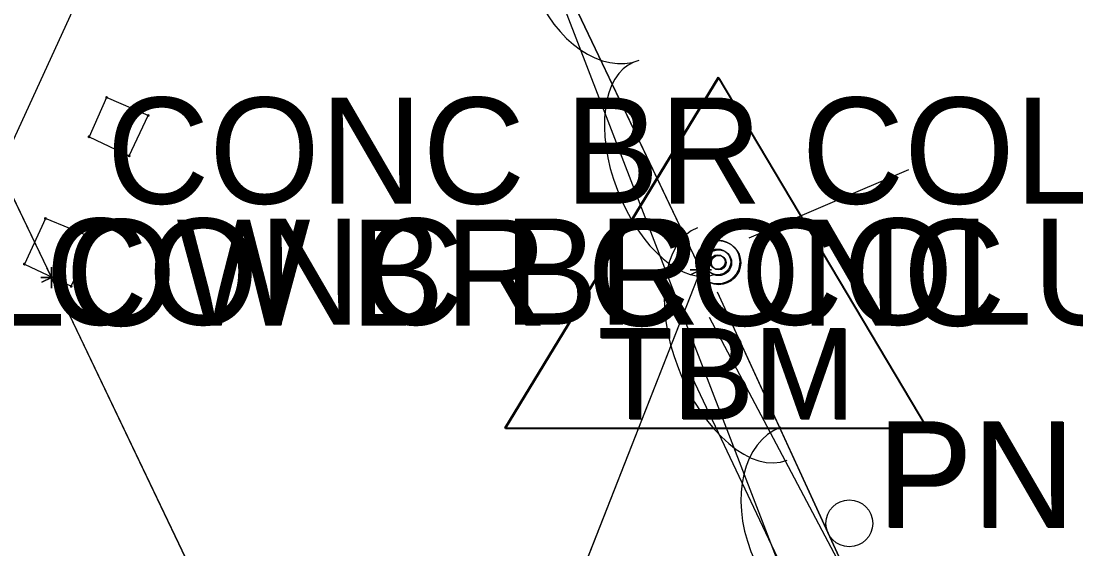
# Model space of a CAD drawing. Extents: x 954793 to 988390, y 1867850 to 1924428.
# Drawn here: x 955122.41 to 955172.03, y 1923825.17 to 1923850.02 of the extents above; entities that cross this region are included whole.
import ezdxf

# ---------------------------------------------------------------- set-up
doc = ezdxf.new("R2010")
doc.units = 0
for name, color, linetype in [('S_BRIDGE', 7, 'Continuous'), ('S_EDGE_PAVEMENT', 7, 'Continuous'), ('S_GUARDRAIL', 7, 'Continuous'), ('S_MISC_STRUCTURES', 7, 'Continuous'), ('S_MISC_STRUCTURES_ANNOT', 7, 'Continuous'), ('S_MSC_PT_SYM', 7, 'Continuous'), ('S_PRIMARY_CTL', 7, 'Continuous'), ('S_PRIMARY_CTL_ANNOT', 7, 'Continuous'), ('S_SHOULDER', 7, 'Continuous'), ('S_STR_PT_SYM', 7, 'Continuous'), ('S_STREAM', 7, 'Continuous'), ('S_SURVEY_TEXT_ANNOT', 7, 'Continuous'), ('S_TREE', 7, 'Continuous'), ('S_WALL', 7, 'Continuous')]:
    doc.layers.add(name, color=color, linetype=linetype)

msp = doc.modelspace()

# ---------------------------------------------------------------- linework, layer by layer
at = {"layer": 'S_BRIDGE'}
for p, q in [((955154.386, 1923838.306), (955139.184, 1923870.239)), ((955108.64, 1923869.646), (955123.83, 1923837.942)), ((955123.83, 1923837.942), (955140.04, 1923804.036)), ((955147.194, 1923819.986), (955154.386, 1923838.306))]:
    msp.add_line(p, q, dxfattribs=at)
msp.add_lwpolyline([(955140.04, 1923804.036), (955147.194, 1923819.986), (955154.386, 1923838.306), (955139.184, 1923870.239), (955124.218, 1923901.751), (955107.649, 1923936.366), (955100.025, 1923919.411), (955092.755, 1923902.862), (955108.64, 1923869.646), (955123.83, 1923837.942), (955140.04, 1923804.036)], dxfattribs=at)
msp.add_lwpolyline([(955140.04, 1923804.036), (955147.194, 1923819.986), (955154.386, 1923838.306), (955139.184, 1923870.239), (955124.218, 1923901.751), (955107.649, 1923936.366), (955100.025, 1923919.411), (955092.755, 1923902.862), (955108.64, 1923869.646), (955123.83, 1923837.942), (955140.04, 1923804.036)], dxfattribs=at)
at = {"layer": 'S_EDGE_PAVEMENT'}
msp.add_lwpolyline([(955313.601, 1923514.384), (955310.77, 1923518.914), (955299.725, 1923538.097), (955288.681, 1923557.281), (955282.683, 1923568.547), (955276.685, 1923579.813), (955270.687, 1923591.078), (955264.689, 1923602.344), (955258.987, 1923613.659), (955253.285, 1923624.974), (955244.604, 1923642.88), (955235.924, 1923660.786), (955226.958, 1923679.548), (955217.992, 1923698.311), (955209.036, 1923717.204), (955200.08, 1923736.097), (955191.15, 1923754.913), (955182.22, 1923773.728), (955174.071, 1923790.849), (955165.923, 1923807.969), (955159.802, 1923820.922), (955153.681, 1923833.876)], dxfattribs=at)
at = {"layer": 'S_GUARDRAIL'}
for points in [[(955155.156, 1923837.276), (955160.369, 1923825.914)], [(955155.156, 1923837.276), (955162.73, 1923820.765), (955170.943, 1923805.084), (955181.834, 1923784.471), (955189.416, 1923770.352)], [(955160.369, 1923825.914), (955162.73, 1923820.765), (955170.943, 1923805.084), (955171.707, 1923803.637)]]:
    msp.add_lwpolyline(points, dxfattribs=at)
msp.add_circle((955161.369, 1923826.372), 1.1, dxfattribs=at)
at = {"layer": 'S_MISC_STRUCTURES'}
for p, q in [((955126.432, 1923846.423), (955125.602, 1923844.578)), ((955128.383, 1923845.577), (955126.432, 1923846.423)), ((955127.491, 1923843.675), (955128.383, 1923845.577)), ((955125.602, 1923844.578), (955127.491, 1923843.675)), ((955123.549, 1923840.725), (955122.56, 1923838.582)), ((955125.839, 1923839.79), (955123.549, 1923840.725)), ((955124.76, 1923837.535), (955125.839, 1923839.79)), ((955122.56, 1923838.582), (955124.76, 1923837.535))]:
    msp.add_line(p, q, dxfattribs=at)
for points in [[(955126.432, 1923846.423), (955125.602, 1923844.578), (955127.491, 1923843.675), (955128.383, 1923845.577), (955126.432, 1923846.423)], [(955126.432, 1923846.423), (955125.602, 1923844.578), (955127.491, 1923843.675), (955128.383, 1923845.577), (955126.432, 1923846.423)], [(955123.549, 1923840.725), (955122.56, 1923838.582), (955124.76, 1923837.535), (955125.839, 1923839.79), (955123.549, 1923840.725)], [(955123.549, 1923840.725), (955122.56, 1923838.582), (955124.76, 1923837.535), (955125.839, 1923839.79), (955123.549, 1923840.725)]]:
    msp.add_lwpolyline(points, dxfattribs=at)
at = {"layer": 'S_MSC_PT_SYM'}
for points in [[(955126.432, 1923846.423), (955126.432, 1923846.473), (955126.432, 1923846.423), (955126.382, 1923846.423), (955126.432, 1923846.423), (955126.432, 1923846.373), (955126.432, 1923846.423), (955126.482, 1923846.423)], [(955126.432, 1923846.423), (955126.432, 1923846.473), (955126.432, 1923846.423), (955126.382, 1923846.423), (955126.432, 1923846.423), (955126.432, 1923846.373), (955126.432, 1923846.423), (955126.482, 1923846.423)], [(955126.432, 1923846.423), (955126.412, 1923846.377), (955126.432, 1923846.423), (955126.478, 1923846.403), (955126.432, 1923846.423), (955126.452, 1923846.469), (955126.432, 1923846.423), (955126.386, 1923846.443)], [(955126.432, 1923846.423), (955126.412, 1923846.377), (955126.432, 1923846.423), (955126.478, 1923846.403), (955126.432, 1923846.423), (955126.452, 1923846.469), (955126.432, 1923846.423), (955126.386, 1923846.443)], [(955126.432, 1923846.423), (955126.478, 1923846.402), (955126.432, 1923846.423), (955126.453, 1923846.468), (955126.432, 1923846.423), (955126.387, 1923846.443), (955126.432, 1923846.423), (955126.412, 1923846.377)], [(955126.432, 1923846.423), (955126.478, 1923846.402), (955126.432, 1923846.423), (955126.453, 1923846.468), (955126.432, 1923846.423), (955126.387, 1923846.443), (955126.432, 1923846.423), (955126.412, 1923846.377)], [(955128.383, 1923845.577), (955128.383, 1923845.627), (955128.383, 1923845.577), (955128.333, 1923845.577), (955128.383, 1923845.577), (955128.383, 1923845.527), (955128.383, 1923845.577), (955128.433, 1923845.577)], [(955128.383, 1923845.577), (955128.383, 1923845.627), (955128.383, 1923845.577), (955128.333, 1923845.577), (955128.383, 1923845.577), (955128.383, 1923845.527), (955128.383, 1923845.577), (955128.433, 1923845.577)], [(955128.383, 1923845.577), (955128.364, 1923845.531), (955128.383, 1923845.577), (955128.429, 1923845.557), (955128.383, 1923845.577), (955128.403, 1923845.622), (955128.383, 1923845.577), (955128.338, 1923845.596)], [(955128.383, 1923845.577), (955128.364, 1923845.531), (955128.383, 1923845.577), (955128.429, 1923845.557), (955128.383, 1923845.577), (955128.403, 1923845.622), (955128.383, 1923845.577), (955128.338, 1923845.596)], [(955125.602, 1923844.578), (955125.602, 1923844.628), (955125.602, 1923844.578), (955125.552, 1923844.578), (955125.602, 1923844.578), (955125.602, 1923844.528), (955125.602, 1923844.578), (955125.652, 1923844.578)], [(955125.602, 1923844.578), (955125.602, 1923844.628), (955125.602, 1923844.578), (955125.552, 1923844.578), (955125.602, 1923844.578), (955125.602, 1923844.528), (955125.602, 1923844.578), (955125.652, 1923844.578)], [(955125.602, 1923844.578), (955125.624, 1923844.623), (955125.602, 1923844.578), (955125.557, 1923844.599), (955125.602, 1923844.578), (955125.581, 1923844.532), (955125.602, 1923844.578), (955125.647, 1923844.556)], [(955125.602, 1923844.578), (955125.624, 1923844.623), (955125.602, 1923844.578), (955125.557, 1923844.599), (955125.602, 1923844.578), (955125.581, 1923844.532), (955125.602, 1923844.578), (955125.647, 1923844.556)], [(955127.491, 1923843.675), (955127.491, 1923843.725), (955127.491, 1923843.675), (955127.441, 1923843.675), (955127.491, 1923843.675), (955127.491, 1923843.625), (955127.491, 1923843.675), (955127.541, 1923843.675)], [(955127.491, 1923843.675), (955127.491, 1923843.725), (955127.491, 1923843.675), (955127.441, 1923843.675), (955127.491, 1923843.675), (955127.491, 1923843.625), (955127.491, 1923843.675), (955127.541, 1923843.675)], [(955127.491, 1923843.675), (955127.446, 1923843.696), (955127.491, 1923843.675), (955127.47, 1923843.629), (955127.491, 1923843.675), (955127.537, 1923843.653), (955127.491, 1923843.675), (955127.513, 1923843.72)], [(955127.491, 1923843.675), (955127.446, 1923843.696), (955127.491, 1923843.675), (955127.47, 1923843.629), (955127.491, 1923843.675), (955127.537, 1923843.653), (955127.491, 1923843.675), (955127.513, 1923843.72)], [(955123.549, 1923840.725), (955123.549, 1923840.775), (955123.549, 1923840.725), (955123.499, 1923840.725), (955123.549, 1923840.725), (955123.549, 1923840.675), (955123.549, 1923840.725), (955123.599, 1923840.725)], [(955123.549, 1923840.725), (955123.549, 1923840.775), (955123.549, 1923840.725), (955123.499, 1923840.725), (955123.549, 1923840.725), (955123.549, 1923840.675), (955123.549, 1923840.725), (955123.599, 1923840.725)], [(955123.549, 1923840.725), (955123.53, 1923840.679), (955123.549, 1923840.725), (955123.595, 1923840.706), (955123.549, 1923840.725), (955123.568, 1923840.772), (955123.549, 1923840.725), (955123.503, 1923840.744)], [(955123.549, 1923840.725), (955123.53, 1923840.679), (955123.549, 1923840.725), (955123.595, 1923840.706), (955123.549, 1923840.725), (955123.568, 1923840.772), (955123.549, 1923840.725), (955123.503, 1923840.744)], [(955123.549, 1923840.725), (955123.594, 1923840.704), (955123.549, 1923840.725), (955123.57, 1923840.771), (955123.549, 1923840.725), (955123.504, 1923840.746), (955123.549, 1923840.725), (955123.528, 1923840.68)], [(955123.549, 1923840.725), (955123.594, 1923840.704), (955123.549, 1923840.725), (955123.57, 1923840.771), (955123.549, 1923840.725), (955123.504, 1923840.746), (955123.549, 1923840.725), (955123.528, 1923840.68)], [(955125.839, 1923839.79), (955125.839, 1923839.84), (955125.839, 1923839.79), (955125.789, 1923839.79), (955125.839, 1923839.79), (955125.839, 1923839.74), (955125.839, 1923839.79), (955125.889, 1923839.79)], [(955125.839, 1923839.79), (955125.839, 1923839.84), (955125.839, 1923839.79), (955125.789, 1923839.79), (955125.839, 1923839.79), (955125.839, 1923839.74), (955125.839, 1923839.79), (955125.889, 1923839.79)], [(955125.839, 1923839.79), (955125.82, 1923839.744), (955125.839, 1923839.79), (955125.885, 1923839.771), (955125.839, 1923839.79), (955125.858, 1923839.836), (955125.839, 1923839.79), (955125.793, 1923839.809)], [(955125.839, 1923839.79), (955125.82, 1923839.744), (955125.839, 1923839.79), (955125.885, 1923839.771), (955125.839, 1923839.79), (955125.858, 1923839.836), (955125.839, 1923839.79), (955125.793, 1923839.809)], [(955122.56, 1923838.582), (955122.56, 1923838.632), (955122.56, 1923838.582), (955122.51, 1923838.582), (955122.56, 1923838.582), (955122.56, 1923838.532), (955122.56, 1923838.582), (955122.61, 1923838.582)], [(955122.56, 1923838.582), (955122.56, 1923838.632), (955122.56, 1923838.582), (955122.51, 1923838.582), (955122.56, 1923838.582), (955122.56, 1923838.532), (955122.56, 1923838.582), (955122.61, 1923838.582)], [(955122.56, 1923838.582), (955122.581, 1923838.627), (955122.56, 1923838.582), (955122.515, 1923838.604), (955122.56, 1923838.582), (955122.539, 1923838.537), (955122.56, 1923838.582), (955122.605, 1923838.561)], [(955122.56, 1923838.582), (955122.581, 1923838.627), (955122.56, 1923838.582), (955122.515, 1923838.604), (955122.56, 1923838.582), (955122.539, 1923838.537), (955122.56, 1923838.582), (955122.605, 1923838.561)], [(955124.76, 1923837.535), (955124.76, 1923837.585), (955124.76, 1923837.535), (955124.71, 1923837.535), (955124.76, 1923837.535), (955124.76, 1923837.485), (955124.76, 1923837.535), (955124.81, 1923837.535)], [(955124.76, 1923837.535), (955124.76, 1923837.585), (955124.76, 1923837.535), (955124.71, 1923837.535), (955124.76, 1923837.535), (955124.76, 1923837.485), (955124.76, 1923837.535), (955124.81, 1923837.535)], [(955124.76, 1923837.535), (955124.715, 1923837.557), (955124.76, 1923837.535), (955124.739, 1923837.49), (955124.76, 1923837.535), (955124.805, 1923837.513), (955124.76, 1923837.535), (955124.782, 1923837.58)], [(955124.76, 1923837.535), (955124.715, 1923837.557), (955124.76, 1923837.535), (955124.739, 1923837.49), (955124.76, 1923837.535), (955124.805, 1923837.513), (955124.76, 1923837.535), (955124.782, 1923837.58)]]:
    msp.add_lwpolyline(points, close=True, dxfattribs=at)
for points in [[(955126.432, 1923846.423), (955126.432, 1923846.473), (955126.432, 1923846.423), (955126.382, 1923846.423), (955126.432, 1923846.423), (955126.432, 1923846.373), (955126.432, 1923846.423), (955126.482, 1923846.423)], [(955128.383, 1923845.577), (955128.383, 1923845.627), (955128.383, 1923845.577), (955128.333, 1923845.577), (955128.383, 1923845.577), (955128.383, 1923845.527), (955128.383, 1923845.577), (955128.433, 1923845.577)], [(955125.602, 1923844.578), (955125.602, 1923844.628), (955125.602, 1923844.578), (955125.552, 1923844.578), (955125.602, 1923844.578), (955125.602, 1923844.528), (955125.602, 1923844.578), (955125.652, 1923844.578)], [(955127.491, 1923843.675), (955127.491, 1923843.725), (955127.491, 1923843.675), (955127.441, 1923843.675), (955127.491, 1923843.675), (955127.491, 1923843.625), (955127.491, 1923843.675), (955127.541, 1923843.675)], [(955123.549, 1923840.725), (955123.549, 1923840.775), (955123.549, 1923840.725), (955123.499, 1923840.725), (955123.549, 1923840.725), (955123.549, 1923840.675), (955123.549, 1923840.725), (955123.599, 1923840.725)], [(955125.839, 1923839.79), (955125.839, 1923839.84), (955125.839, 1923839.79), (955125.789, 1923839.79), (955125.839, 1923839.79), (955125.839, 1923839.74), (955125.839, 1923839.79), (955125.889, 1923839.79)], [(955122.56, 1923838.582), (955122.56, 1923838.632), (955122.56, 1923838.582), (955122.51, 1923838.582), (955122.56, 1923838.582), (955122.56, 1923838.532), (955122.56, 1923838.582), (955122.61, 1923838.582)], [(955124.76, 1923837.535), (955124.76, 1923837.585), (955124.76, 1923837.535), (955124.71, 1923837.535), (955124.76, 1923837.535), (955124.76, 1923837.485), (955124.76, 1923837.535), (955124.81, 1923837.535)]]:
    msp.add_lwpolyline(points, dxfattribs=at)
at = {"layer": 'S_PRIMARY_CTL'}
for p, q in [((955155.178, 1923847.381), (955145.145, 1923830.867)), ((955155.224, 1923847.347), (955145.191, 1923830.834)), ((955155.178, 1923847.381), (955165.003, 1923830.867)), ((955155.224, 1923847.347), (955165.049, 1923830.834)), ((955145.145, 1923830.867), (955165.003, 1923830.867)), ((955145.191, 1923830.834), (955165.049, 1923830.834))]:
    msp.add_line(p, q, dxfattribs=at)
for centre, radius in [((955155.178, 1923838.68), 1.037), ((955155.224, 1923838.647), 1.037), ((955155.178, 1923838.68), 0.609), ((955155.224, 1923838.647), 0.609), ((955155.178, 1923838.68), 0.344), ((955155.224, 1923838.647), 0.344)]:
    msp.add_circle(centre, radius, dxfattribs=at)
at = {"layer": 'S_SHOULDER'}
msp.add_lwpolyline([(955267.881, 1923604.066), (955262.45, 1923615.219), (955256.929, 1923626.555), (955248.184, 1923644.397), (955239.44, 1923662.24), (955230.388, 1923681.008), (955221.335, 1923699.776), (955212.353, 1923718.772), (955203.371, 1923737.769), (955196.205, 1923753.826), (955189.038, 1923769.883), (955186.361, 1923775.596), (955177.582, 1923792.566), (955168.803, 1923809.536), (955161.793, 1923822.797), (955154.784, 1923836.059)], dxfattribs=at)
at = {"layer": 'S_STR_PT_SYM'}
for points in [[(955123.83, 1923837.942), (955123.83, 1923838.442), (955123.83, 1923837.942), (955123.33, 1923837.942), (955123.83, 1923837.942), (955123.83, 1923837.442), (955123.83, 1923837.942), (955124.33, 1923837.942)], [(955123.83, 1923837.942), (955123.83, 1923838.442), (955123.83, 1923837.942), (955123.33, 1923837.942), (955123.83, 1923837.942), (955123.83, 1923837.442), (955123.83, 1923837.942), (955124.33, 1923837.942)], [(955123.83, 1923837.942), (955124.281, 1923838.158), (955123.83, 1923837.942), (955123.614, 1923838.393), (955123.83, 1923837.942), (955123.379, 1923837.726), (955123.83, 1923837.942), (955124.046, 1923837.491)], [(955123.83, 1923837.942), (955124.281, 1923838.158), (955123.83, 1923837.942), (955123.614, 1923838.393), (955123.83, 1923837.942), (955123.379, 1923837.726), (955123.83, 1923837.942), (955124.046, 1923837.491)], [(955154.386, 1923838.306), (955154.386, 1923838.806), (955154.386, 1923838.306), (955153.886, 1923838.306), (955154.386, 1923838.306), (955154.386, 1923837.806), (955154.386, 1923838.306), (955154.886, 1923838.306)], [(955154.386, 1923838.306), (955154.386, 1923838.806), (955154.386, 1923838.306), (955153.886, 1923838.306), (955154.386, 1923838.306), (955154.386, 1923837.806), (955154.386, 1923838.306), (955154.886, 1923838.306)], [(955154.386, 1923838.306), (955153.935, 1923838.091), (955154.386, 1923838.306), (955154.601, 1923837.855), (955154.386, 1923838.306), (955154.838, 1923838.521), (955154.386, 1923838.306), (955154.171, 1923838.758)], [(955154.386, 1923838.306), (955153.935, 1923838.091), (955154.386, 1923838.306), (955154.601, 1923837.855), (955154.386, 1923838.306), (955154.838, 1923838.521), (955154.386, 1923838.306), (955154.171, 1923838.758)]]:
    msp.add_lwpolyline(points, close=True, dxfattribs=at)
for points in [[(955123.83, 1923837.942), (955123.83, 1923838.442), (955123.83, 1923837.942), (955123.33, 1923837.942), (955123.83, 1923837.942), (955123.83, 1923837.442), (955123.83, 1923837.942), (955124.33, 1923837.942)], [(955154.386, 1923838.306), (955154.386, 1923838.806), (955154.386, 1923838.306), (955153.886, 1923838.306), (955154.386, 1923838.306), (955154.386, 1923837.806), (955154.386, 1923838.306), (955154.886, 1923838.306)]]:
    msp.add_lwpolyline(points, dxfattribs=at)
at = {"layer": 'S_STREAM'}
msp.add_lwpolyline([(955045.925, 1923706.517), (955055.202, 1923720.996), (955064.479, 1923735.474), (955073.523, 1923750.581), (955082.568, 1923765.689), (955091.613, 1923780.796), (955100.657, 1923795.903), (955108.521, 1923809.565), (955116.385, 1923823.227), (955119.981, 1923839.944), (955126.28, 1923853.69), (955132.579, 1923867.437), (955138.878, 1923881.183)], dxfattribs=at)
at = {"layer": 'S_TREE'}
msp.add_lwpolyline([(955388.162, 1923772.185), (955326.647, 1923616.743), (955317.496, 1923592.504), (955295.96, 1923579.55), (955279.135, 1923577.883), (955267.028, 1923580.095), (955256.681, 1923594.839), (955243.749, 1923632.032), (955226.688, 1923676.362), (955210.748, 1923713.643), (955201.684, 1923735.9), (955190.255, 1923760.555), (955161.026, 1923816.722), (955146.017, 1923855.748), (955130.556, 1923887.703)], dxfattribs=at)
msp.add_arc((955119.518, 1923821.715), 3.643, 25.8817, 127.4786, dxfattribs=at)
for centre, major_axis, ratio in [((955149.701, 1923852.805), (1.779, -4.625), 0.685311), ((955153.156, 1923843.094), (1.919, -4.99), 0.540699), ((955156.34, 1923834.817), (2.107, -5.477), 0.55008), ((955159.907, 1923826.27), (1.779, -4.625), 0.685311)]:
    msp.add_ellipse(centre, major_axis=major_axis, ratio=ratio, start_param=3.141593, end_param=6.283185, dxfattribs=at)
at = {"layer": 'S_WALL'}
msp.add_lwpolyline([(955164.152, 1923843.02), (955156.637, 1923839.806)], dxfattribs=at)

# ---------------------------------------------------------------- texts
at = {"layer": 'S_MISC_STRUCTURES_ANNOT'}
for s, p in [('CONC BR COLUMN 2.0X2.0', (955126.432, 1923841.423)), ('CONC BR COLUMN 2.3X2.3', (955123.549, 1923835.725))]:
    msp.add_text(s, height=5, dxfattribs=at).set_placement(p)
at = {"layer": 'S_PRIMARY_CTL'}
for p in [(955149.526, 1923831.291), (955149.572, 1923831.258)]:
    msp.add_text('TBM', height=4.2869, rotation=360, dxfattribs=at).set_placement(p)
at = {"layer": 'S_PRIMARY_CTL_ANNOT'}
for s, p in [('PN:932', (955162.678, 1923826.18)), ('PN:19743', (955162.724, 1923826.147))]:
    msp.add_text(s, height=5, dxfattribs=at).set_placement(p)
at = {"layer": 'S_SURVEY_TEXT_ANNOT'}
msp.add_text('LOW BR CONC', height=5, dxfattribs=at).set_placement((955120.793, 1923835.68))

doc.saveas('drawing.dxf')
